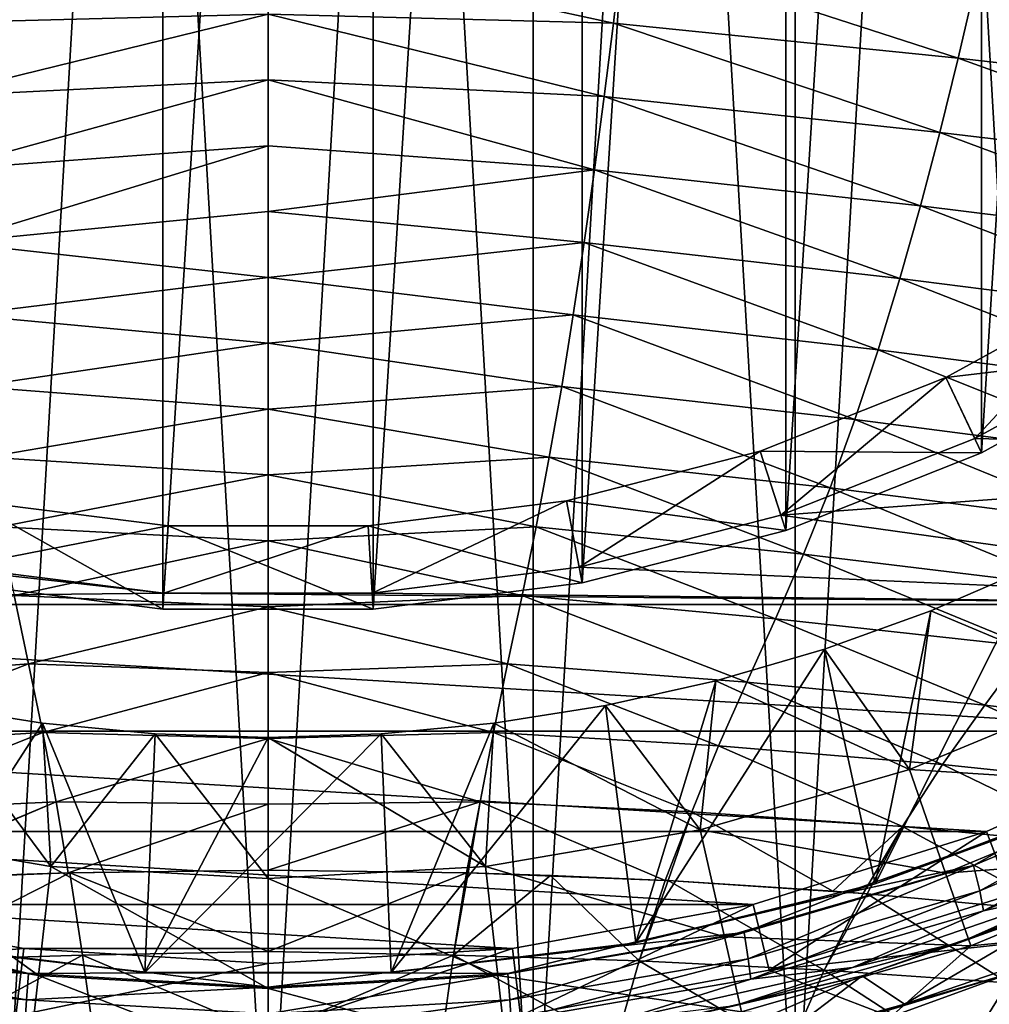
# Model space of a CAD drawing. Header units: metres. Extents: x -24 to 24, y -238 to 25.
# Tile 343 of 477: x -3 to 7, y -21 to -11. Entities that reach past the tile are written whole.
import ezdxf

# ---------------------------------------------------------------- set-up
doc = ezdxf.new("R2010")
doc.units = ezdxf.units.M
doc.layers.add('solid_10441023_001', color=7, linetype='CONTINUOUS')

msp = doc.modelspace()

# ---------------------------------------------------------------- linework, layer by layer
at = {"layer": 'solid_10441023_001'}
for points in [[(-2.747315, 23.540226, 43.900002), (0, -23.700001, 43.900002), (0, 23.700001, 43.900002)], [(-2.747315, -23.540226, -103.199997), (0, 23.700001, -103.199997), (0, -23.700001, -103.199997)], [(-2.747315, -23.540226, -103.199997), (-2.747315, 23.540226, -103.199997), (0, 23.700001, -103.199997)], [(2.747315, -23.540226, 43.900002), (2.747315, 23.540226, 43.900002), (0, 23.700001, 43.900002)], [(0, -23.700001, 43.900002), (2.747315, -23.540226, 43.900002), (0, 23.700001, 43.900002)], [(0, 23.700001, -103.199997), (2.747315, 23.540226, -103.199997), (0, -23.700001, -103.199997)], [(-2.747315, 23.540226, 43.900002), (-2.747315, -23.540226, 43.900002), (0, -23.700001, 43.900002)], [(2.747315, 23.540226, -103.199997), (2.747315, -23.540226, -103.199997), (0, -23.700001, -103.199997)], [(5.462286, -23.061947, 43.900002), (5.462286, 23.061947, 43.900002), (2.747315, 23.540226, 43.900002)], [(2.747315, -23.540226, 43.900002), (5.462286, -23.061947, 43.900002), (2.747315, 23.540226, 43.900002)], [(2.747315, 23.540226, -103.199997), (5.462286, 23.061947, -103.199997), (2.747315, -23.540226, -103.199997)], [(5.462286, 23.061947, -103.199997), (5.462286, -23.061947, -103.199997), (2.747315, -23.540226, -103.199997)], [(8.102736, -22.271858, 43.900002), (8.102736, 22.271858, 43.900002), (5.462286, 23.061947, 43.900002)], [(5.462286, -23.061947, 43.900002), (8.102736, -22.271858, 43.900002), (5.462286, 23.061947, 43.900002)], [(5.462286, 23.061947, -103.199997), (8.102736, 22.271858, -103.199997), (5.462286, -23.061947, -103.199997)], [(8.102736, 22.271858, -103.199997), (8.102736, -22.271858, -103.199997), (5.462286, -23.061947, -103.199997)], [(-1.090354, 17.330648, 56.700001), (-1.090354, -17.330648, 56.700001), (-3.253866, -17.057333, 56.700001)], [(-1.090354, 17.330648, 56.700001), (-3.253866, -17.057333, 56.700001), (-3.253866, 17.057333, 56.700001)], [(1.090354, 17.330648, 56.700001), (1.090354, -17.330648, 56.700001), (-1.090354, -17.330648, 56.700001)], [(1.090354, 17.330648, 56.700001), (-1.090354, -17.330648, 56.700001), (-1.090354, 17.330648, 56.700001)], [(3.253866, 17.057333, 56.700001), (1.090354, -17.330648, 56.700001), (1.090354, 17.330648, 56.700001)], [(3.253866, 17.057333, 56.700001), (3.253866, -17.057333, 56.700001), (1.090354, -17.330648, 56.700001)], [(5.366063, 16.515011, 56.700001), (3.253866, -17.057333, 56.700001), (3.253866, 17.057333, 56.700001)], [(5.366063, 16.515011, 56.700001), (5.366063, -16.515011, 56.700001), (3.253866, -17.057333, 56.700001)], [(7.393632, 15.712238, 56.700001), (5.366063, -16.515011, 56.700001), (5.366063, 16.515011, 56.700001)], [(7.393632, 15.712238, 56.700001), (7.393632, -15.712238, 56.700001), (5.366063, -16.515011, 56.700001)], [(9.3046, 14.661673, 56.700001), (7.393632, -15.712238, 56.700001), (7.393632, 15.712238, 56.700001)], [(9.3046, 14.661673, 56.700001), (9.3046, -14.661673, 56.700001), (7.393632, -15.712238, 56.700001)], [(10.988037, -11.246601, 78.487144), (7.502015, -10.071538, 78.45829), (7.332005, -10.84973, 78.66465)], [(0, -10.483042, 78.802277), (-3.667538, -10.493278, 78.744873), (-3.577866, -11.258615, 78.949303)], [(0, -11.165241, 78.985069), (0, -10.483042, 78.802277), (-3.577866, -11.258615, 78.949303)], [(3.577866, -11.258615, 78.949303), (0, -10.483042, 78.802277), (0, -11.165241, 78.985069)], [(3.577866, -11.258615, 78.949303), (3.667538, -10.493278, 78.744873), (0, -10.483042, 78.802277)], [(7.152293, -11.623672, 78.869774), (3.667538, -10.493278, 78.744873), (3.577866, -11.258615, 78.949303)], [(7.152293, -11.623672, 78.869774), (7.332005, -10.84973, 78.66465), (3.667538, -10.493278, 78.744873)], [(10.718054, -12.030272, 78.692711), (7.332005, -10.84973, 78.66465), (7.152293, -11.623672, 78.869774)], [(10.718054, -12.030272, 78.692711), (10.988037, -11.246601, 78.487144), (7.332005, -10.84973, 78.66465)], [(0, -11.165241, 78.985069), (-3.577866, -11.258615, 78.949303), (-3.483001, -12.021018, 79.153023)], [(0, -11.847441, 79.167862), (0, -11.165241, 78.985069), (-3.483001, -12.021018, 79.153023)], [(3.483001, -12.021018, 79.153023), (0, -11.165241, 78.985069), (0, -11.847441, 79.167862)], [(3.483001, -12.021018, 79.153023), (3.577866, -11.258615, 78.949303), (0, -11.165241, 78.985069)], [(6.962232, -12.391759, 79.073517), (3.577866, -11.258615, 78.949303), (3.483001, -12.021018, 79.153023)], [(6.962232, -12.391759, 79.073517), (7.152293, -11.623672, 78.869774), (3.577866, -11.258615, 78.949303)], [(10.432586, -12.805217, 78.896233), (7.152293, -11.623672, 78.869774), (6.962232, -12.391759, 79.073517)], [(10.432586, -12.805217, 78.896233), (10.718054, -12.030272, 78.692711), (7.152293, -11.623672, 78.869774)], [(0, -11.847441, 79.167862), (-3.483001, -12.021018, 79.153023), (-3.382599, -12.779681, 79.355873)], [(0, -12.52964, 79.350662), (0, -11.847441, 79.167862), (-3.382599, -12.779681, 79.355873)], [(3.382599, -12.779681, 79.355873), (0, -11.847441, 79.167862), (0, -12.52964, 79.350662)], [(3.382599, -12.779681, 79.355873), (3.483001, -12.021018, 79.153023), (0, -11.847441, 79.167862)], [(6.761147, -13.152349, 79.275749), (3.483001, -12.021018, 79.153023), (3.382599, -12.779681, 79.355873)], [(6.761147, -13.152349, 79.275749), (6.962232, -12.391759, 79.073517), (3.483001, -12.021018, 79.153023)], [(10.130626, -13.568928, 79.097664), (6.962232, -12.391759, 79.073517), (6.761147, -13.152349, 79.275749)], [(10.130626, -13.568928, 79.097664), (10.432586, -12.805217, 78.896233), (6.962232, -12.391759, 79.073517)], [(0, -12.52964, 79.350662), (-3.382599, -12.779681, 79.355873), (-3.276214, -13.533653, 79.557701)], [(0, -13.21184, 79.533455), (0, -12.52964, 79.350662), (-3.276214, -13.533653, 79.557701)], [(3.382599, -12.779681, 79.355873), (0, -12.52964, 79.350662), (0, -13.21184, 79.533455)], [(3.276214, -13.533653, 79.557701), (3.382599, -12.779681, 79.355873), (0, -13.21184, 79.533455)], [(6.548149, -13.903498, 79.476288), (3.382599, -12.779681, 79.355873), (3.276214, -13.533653, 79.557701)], [(6.548149, -13.903498, 79.476288), (6.761147, -13.152349, 79.275749), (3.382599, -12.779681, 79.355873)], [(9.810849, -14.318439, 79.296997), (6.761147, -13.152349, 79.275749), (6.548149, -13.903498, 79.476288)], [(9.810849, -14.318439, 79.296997), (10.130626, -13.568928, 79.097664), (6.761147, -13.152349, 79.275749)], [(0, -13.894039, 79.716248), (0, -13.21184, 79.533455), (-3.276214, -13.533653, 79.557701)], [(3.276214, -13.533653, 79.557701), (0, -13.21184, 79.533455), (0, -13.894039, 79.716248)], [(0, -13.894039, 79.716248), (-3.276214, -13.533653, 79.557701), (-3.163104, -14.281584, 79.75827)], [(3.163104, -14.281584, 79.75827), (3.276214, -13.533653, 79.557701), (0, -13.894039, 79.716248)], [(6.321768, -14.642447, 79.674911), (3.276214, -13.533653, 79.557701), (3.163104, -14.281584, 79.75827)], [(6.321768, -14.642447, 79.674911), (6.548149, -13.903498, 79.476288), (3.276214, -13.533653, 79.557701)], [(0, -14.576239, 79.899048), (0, -13.894039, 79.716248), (-3.163104, -14.281584, 79.75827)], [(3.163104, -14.281584, 79.75827), (0, -13.894039, 79.716248), (0, -14.576239, 79.899048)], [(9.471061, -15.049536, 79.494217), (6.548149, -13.903498, 79.476288), (6.321768, -14.642447, 79.674911)], [(9.471061, -15.049536, 79.494217), (9.810849, -14.318439, 79.296997), (6.548149, -13.903498, 79.476288)], [(8.841236, -13.931352, 45.700005), (7.02527, -14.929688, 45.700005), (8.841113, -13.931429, 55.201923)], [(7.323313, -15.563072, 45), (7.02527, -14.929688, 45.700005), (8.841236, -13.931352, 45.700005)], [(7.02527, -14.929688, 45.700005), (7.025413, -14.929621, 55.201923), (8.841113, -13.931429, 55.201923)], [(9.3046, -14.661673, 56.700001), (8.841113, -13.931429, 55.201923), (7.025413, -14.929621, 55.201923)], [(7.323313, -15.563072, 45), (8.841236, -13.931352, 45.700005), (9.21632, -14.522382, 45)], [(0, -14.576239, 79.899048), (-3.163104, -14.281584, 79.75827), (-3.042642, -15.022263, 79.957382)], [(3.042642, -15.022263, 79.957382), (3.163104, -14.281584, 79.75827), (0, -14.576239, 79.899048)], [(6.080756, -15.366727, 79.871414), (3.163104, -14.281584, 79.75827), (3.042642, -15.022263, 79.957382)], [(6.080756, -15.366727, 79.871414), (6.321768, -14.642447, 79.674911), (3.163104, -14.281584, 79.75827)], [(0, -15.258438, 80.081841), (0, -14.576239, 79.899048), (-3.042642, -15.022263, 79.957382)], [(3.042642, -15.022263, 79.957382), (0, -14.576239, 79.899048), (0, -15.258438, 80.081841)], [(7.323313, -15.563072, 45), (9.21632, -14.522382, 45), (13.925648, -15.718657, 45)], [(9.109398, -15.758434, 79.689316), (6.321768, -14.642447, 79.674911), (6.080756, -15.366727, 79.871414)], [(9.109398, -15.758434, 79.689316), (9.471061, -15.049536, 79.494217), (6.321768, -14.642447, 79.674911)], [(7.393632, -15.712238, 56.700001), (9.3046, -14.661673, 56.700001), (7.025413, -14.929621, 55.201923)], [(7.02527, -14.929688, 45.700005), (5.098611, -15.692488, 45.700005), (5.098869, -15.692404, 55.201923)], [(5.314916, -16.358232, 45), (5.098611, -15.692488, 45.700005), (7.02527, -14.929688, 45.700005)], [(7.02527, -14.929688, 45.700005), (5.098869, -15.692404, 55.201923), (7.025413, -14.929621, 55.201923)], [(7.393632, -15.712238, 56.700001), (7.025413, -14.929621, 55.201923), (5.098869, -15.692404, 55.201923)], [(5.314916, -16.358232, 45), (7.02527, -14.929688, 45.700005), (7.323313, -15.563072, 45)], [(0, -15.258438, 80.081841), (-3.042642, -15.022263, 79.957382), (-2.91434, -15.754664, 80.154854)], [(2.91434, -15.754664, 80.154854), (3.042642, -15.022263, 79.957382), (0, -15.258438, 80.081841)], [(5.824146, -16.074244, 80.065628), (3.042642, -15.022263, 79.957382), (2.91434, -15.754664, 80.154854)], [(5.824146, -16.074244, 80.065628), (6.080756, -15.366727, 79.871414), (3.042642, -15.022263, 79.957382)], [(0, -15.940638, 80.264633), (0, -15.258438, 80.081841), (-2.91434, -15.754664, 80.154854)], [(2.91434, -15.754664, 80.154854), (0, -15.258438, 80.081841), (0, -15.940638, 80.264633)], [(8.72442, -16.44194, 79.882301), (6.080756, -15.366727, 79.871414), (5.824146, -16.074244, 80.065628)], [(8.72442, -16.44194, 79.882301), (9.109398, -15.758434, 79.689316), (6.080756, -15.366727, 79.871414)], [(5.314916, -16.358232, 45), (7.323313, -15.563072, 45), (13.925648, -15.718657, 45)], [(5.098611, -15.692488, 45.700005), (3.091645, -16.207767, 45.700005), (3.091866, -16.207726, 55.201923)], [(3.222806, -16.895374, 45), (3.091645, -16.207767, 45.700005), (5.098611, -15.692488, 45.700005)], [(5.098611, -15.692488, 45.700005), (3.091866, -16.207726, 55.201923), (5.098869, -15.692404, 55.201923)], [(5.366063, -16.515011, 56.700001), (5.098869, -15.692404, 55.201923), (3.091866, -16.207726, 55.201923)], [(3.222806, -16.895374, 45), (5.098611, -15.692488, 45.700005), (5.314916, -16.358232, 45)], [(5.366063, -16.515011, 56.700001), (7.393632, -15.712238, 56.700001), (5.098869, -15.692404, 55.201923)], [(-1.079936, -17.166067, 45), (-11.929386, -17.28264, 45), (-13.925648, -15.718657, 45)], [(-3.222803, -16.895374, 45), (-1.079936, -17.166067, 45), (-13.925648, -15.718657, 45)], [(0, -15.940638, 80.264633), (-2.91434, -15.754664, 80.154854), (-2.777292, -16.477259, 80.350418)], [(2.777292, -16.477259, 80.350418), (2.91434, -15.754664, 80.154854), (0, -15.940638, 80.264633)], [(5.550131, -16.761869, 80.257271), (2.91434, -15.754664, 80.154854), (2.777292, -16.477259, 80.350418)], [(5.550131, -16.761869, 80.257271), (5.824146, -16.074244, 80.065628), (2.91434, -15.754664, 80.154854)], [(5.314916, -16.358232, 45), (13.925648, -15.718657, 45), (11.929386, -17.28264, 45)], [(0, -16.622837, 80.447426), (0, -15.940638, 80.264633), (-2.777292, -16.477259, 80.350418)], [(2.777292, -16.477259, 80.350418), (0, -15.940638, 80.264633), (0, -16.622837, 80.447426)], [(8.313421, -17.095272, 80.07312), (5.824146, -16.074244, 80.065628), (5.550131, -16.761869, 80.257271)], [(8.313421, -17.095272, 80.07312), (8.72442, -16.44194, 79.882301), (5.824146, -16.074244, 80.065628)], [(-3.253866, -17.057333, 56.700001), (-1.090354, -17.330648, 56.700001), (-3.091866, -16.207726, 55.201923)], [(-3.222803, -16.895374, 45), (-3.091643, -16.207767, 45.700005), (-1.035986, -16.467445, 45.700005)], [(-3.091643, -16.207767, 45.700005), (-3.091866, -16.207726, 55.201923), (-1.036072, -16.46744, 55.201923)], [(-1.090354, -17.330648, 56.700001), (-1.036072, -16.46744, 55.201923), (-3.091866, -16.207726, 55.201923)], [(-1.035986, -16.467445, 45.700005), (-3.091643, -16.207767, 45.700005), (-1.036072, -16.46744, 55.201923)], [(3.091645, -16.207767, 45.700005), (1.035987, -16.467445, 45.700005), (1.036072, -16.46744, 55.201923)], [(1.079939, -17.166067, 45), (1.035987, -16.467445, 45.700005), (3.091645, -16.207767, 45.700005)], [(3.091645, -16.207767, 45.700005), (1.036072, -16.46744, 55.201923), (3.091866, -16.207726, 55.201923)], [(3.253866, -17.057333, 56.700001), (3.091866, -16.207726, 55.201923), (1.036072, -16.46744, 55.201923)], [(1.079939, -17.166067, 45), (3.091645, -16.207767, 45.700005), (3.222806, -16.895374, 45)], [(3.253866, -17.057333, 56.700001), (5.366063, -16.515011, 56.700001), (3.091866, -16.207726, 55.201923)], [(3.222806, -16.895374, 45), (5.314916, -16.358232, 45), (11.929386, -17.28264, 45)], [(-3.222803, -16.895374, 45), (-1.035986, -16.467445, 45.700005), (-1.079936, -17.166067, 45)], [(0, -16.622837, 80.447426), (-2.777292, -16.477259, 80.350418), (-2.631725, -17.189844, 80.544052)], [(-1.090354, -17.330648, 56.700001), (1.090354, -17.330648, 56.700001), (-1.036072, -16.46744, 55.201923)], [(-1.079936, -17.166067, 45), (-1.035986, -16.467445, 45.700005), (1.035987, -16.467445, 45.700005)], [(-1.079936, -17.166067, 45), (1.035987, -16.467445, 45.700005), (1.079939, -17.166067, 45)], [(-1.035986, -16.467445, 45.700005), (-1.036072, -16.46744, 55.201923), (1.036072, -16.46744, 55.201923)], [(1.090354, -17.330648, 56.700001), (1.036072, -16.46744, 55.201923), (-1.036072, -16.46744, 55.201923)], [(1.035987, -16.467445, 45.700005), (-1.035986, -16.467445, 45.700005), (1.036072, -16.46744, 55.201923)], [(2.631725, -17.189844, 80.544052), (2.777292, -16.477259, 80.350418), (0, -16.622837, 80.447426)], [(1.090354, -17.330648, 56.700001), (3.253866, -17.057333, 56.700001), (1.036072, -16.46744, 55.201923)], [(5.259171, -17.429192, 80.446358), (2.777292, -16.477259, 80.350418), (2.631725, -17.189844, 80.544052)], [(5.259171, -17.429192, 80.446358), (5.550131, -16.761869, 80.257271), (2.777292, -16.477259, 80.350418)], [(0, -17.305037, 80.630226), (0, -16.622837, 80.447426), (-2.631725, -17.189844, 80.544052)], [(2.631725, -17.189844, 80.544052), (0, -16.622837, 80.447426), (0, -17.305037, 80.630226)], [(7.877089, -17.717796, 80.261848), (5.550131, -16.761869, 80.257271), (5.259171, -17.429192, 80.446358)], [(7.877089, -17.717796, 80.261848), (8.313421, -17.095272, 80.07312), (5.550131, -16.761869, 80.257271)], [(1.079939, -17.166067, 45), (3.222806, -16.895374, 45), (11.929386, -17.28264, 45)], [(6.290834, -20.176178, 56.700001), (6.868897, -17.348801, 56.700001), (7.944648, -16.883282, 56.700001)], [(8.6783, -19.270184, 56.700001), (6.290834, -20.176178, 56.700001), (7.944648, -16.883282, 56.700001)], [(7.944648, -16.883282, 56.700001), (6.868897, -17.348801, 56.700001), (8.730672, -18.129427, 53.776043)], [(-1.079936, -17.166067, 45), (11.929386, -17.28264, 45), (-11.929386, -17.28264, 45)], [(-2.482373, -17.897537, 80.736717), (-2.631725, -17.189844, 80.544052), (-4.960734, -18.086662, 80.634018)], [(0, -17.305037, 80.630226), (-2.631725, -17.189844, 80.544052), (-2.482373, -17.897537, 80.736717)], [(-1.079936, -17.166067, 45), (1.079939, -17.166067, 45), (11.929386, -17.28264, 45)], [(2.482373, -17.897537, 80.736717), (2.631725, -17.189844, 80.544052), (0, -17.305037, 80.630226)], [(4.960734, -18.086662, 80.634018), (2.631725, -17.189844, 80.544052), (2.482373, -17.897537, 80.736717)], [(4.960734, -18.086662, 80.634018), (5.259171, -17.429192, 80.446358), (2.631725, -17.189844, 80.544052)], [(9.75918, -18.594576, 45), (-9.75918, -18.594576, 45), (-11.929386, -17.28264, 45)], [(11.929386, -17.28264, 45), (9.75918, -18.594576, 45), (-11.929386, -17.28264, 45)], [(0, -17.987236, 80.813019), (0, -17.305037, 80.630226), (-2.482373, -17.897537, 80.736717)], [(2.482373, -17.897537, 80.736717), (0, -17.305037, 80.630226), (0, -17.987236, 80.813019)], [(7.429616, -18.32552, 80.449005), (5.259171, -17.429192, 80.446358), (4.960734, -18.086662, 80.634018)], [(7.429616, -18.32552, 80.449005), (7.877089, -17.717796, 80.261848), (5.259171, -17.429192, 80.446358)], [(6.868897, -17.348801, 56.700001), (5.765965, -17.74588, 56.700001), (6.645924, -18.992958, 53.776043)], [(6.290834, -20.176178, 56.700001), (5.765965, -17.74588, 56.700001), (6.868897, -17.348801, 56.700001)], [(6.868897, -17.348801, 56.700001), (6.645924, -18.992958, 53.776043), (8.730672, -18.129427, 53.776043)], [(3.811608, -20.787603, 56.700001), (4.640348, -18.072901, 56.700001), (5.765965, -17.74588, 56.700001)], [(6.290834, -20.176178, 56.700001), (3.811608, -20.787603, 56.700001), (5.765965, -17.74588, 56.700001)], [(5.765965, -17.74588, 56.700001), (4.640348, -18.072901, 56.700001), (6.645924, -18.992958, 53.776043)], [(7.429616, -18.32552, 80.449005), (9.887033, -18.613398, 80.190643), (7.877089, -17.717796, 80.261848)], [(-2.482373, -17.897537, 80.736717), (-4.960734, -18.086662, 80.634018), (-4.666978, -18.748028, 80.821747)], [(-2.335308, -18.607069, 80.929672), (-2.482373, -17.897537, 80.736717), (-4.666978, -18.748028, 80.821747)], [(0, -17.987236, 80.813019), (-2.482373, -17.897537, 80.736717), (-2.335308, -18.607069, 80.929672)], [(2.335308, -18.607069, 80.929672), (2.482373, -17.897537, 80.736717), (0, -17.987236, 80.813019)], [(4.666978, -18.748028, 80.821747), (2.482373, -17.897537, 80.736717), (2.335308, -18.607069, 80.929672)], [(4.666978, -18.748028, 80.821747), (4.960734, -18.086662, 80.634018), (2.482373, -17.897537, 80.736717)], [(0, -18.669436, 80.995811), (0, -17.987236, 80.813019), (-2.335308, -18.607069, 80.929672)], [(2.335308, -18.607069, 80.929672), (0, -17.987236, 80.813019), (0, -18.669436, 80.995811)], [(4.640348, -18.072901, 56.700001), (3.496353, -18.328615, 56.700001), (4.477599, -19.617643, 53.776043)], [(3.811608, -20.787603, 56.700001), (3.496353, -18.328615, 56.700001), (4.640348, -18.072901, 56.700001)], [(4.640348, -18.072901, 56.700001), (4.477599, -19.617643, 53.776043), (6.645924, -18.992958, 53.776043)], [(6.989251, -18.939491, 80.635254), (4.960734, -18.086662, 80.634018), (4.666978, -18.748028, 80.821747)], [(6.989251, -18.939491, 80.635254), (7.429616, -18.32552, 80.449005), (4.960734, -18.086662, 80.634018)], [(9.224048, -19.153933, 50.707111), (8.730672, -18.129427, 53.776043), (6.645924, -18.992958, 53.776043)], [(-3.496353, -18.328615, 56.700001), (-4.477599, -19.617643, 53.776043), (-2.252966, -19.995623, 53.776043)], [(-3.811608, -20.787603, 56.700001), (-3.496353, -18.328615, 56.700001), (-2.338615, -18.511982, 56.700001)], [(-2.338615, -18.511982, 56.700001), (-3.496353, -18.328615, 56.700001), (-2.252966, -19.995623, 53.776043)], [(1.276801, -21.095558, 56.700001), (2.338615, -18.511982, 56.700001), (3.496353, -18.328615, 56.700001)], [(3.811608, -20.787603, 56.700001), (1.276801, -21.095558, 56.700001), (3.496353, -18.328615, 56.700001)], [(3.496353, -18.328615, 56.700001), (2.338615, -18.511982, 56.700001), (4.477599, -19.617643, 53.776043)], [(6.989251, -18.939491, 80.635254), (9.299359, -19.180965, 80.376945), (7.429616, -18.32552, 80.449005)], [(7.429616, -18.32552, 80.449005), (9.299359, -19.180965, 80.376945), (9.887033, -18.613398, 80.190643)], [(-1.276801, -21.095558, 56.700001), (-3.811608, -20.787603, 56.700001), (-2.338615, -18.511982, 56.700001)], [(-1.171608, -18.622297, 56.700001), (-2.338615, -18.511982, 56.700001), (-2.252966, -19.995623, 53.776043)], [(-1.276801, -21.095558, 56.700001), (-2.338615, -18.511982, 56.700001), (-1.171608, -18.622297, 56.700001)], [(2.338615, -18.511982, 56.700001), (1.171608, -18.622297, 56.700001), (2.252966, -19.995623, 53.776043)], [(1.276801, -21.095558, 56.700001), (1.171608, -18.622297, 56.700001), (2.338615, -18.511982, 56.700001)], [(2.338615, -18.511982, 56.700001), (2.252966, -19.995623, 53.776043), (4.477599, -19.617643, 53.776043)], [(7.446742, -19.635319, 45), (-7.446742, -19.635319, 45), (-9.75918, -18.594576, 45)], [(9.75918, -18.594576, 45), (7.446742, -19.635319, 45), (-9.75918, -18.594576, 45)], [(-2.335308, -18.607069, 80.929672), (-4.666978, -18.748028, 80.821747), (-4.391183, -19.428452, 81.011154)], [(-2.197156, -19.325859, 81.124298), (-2.335308, -18.607069, 80.929672), (-4.391183, -19.428452, 81.011154)], [(0, -18.669436, 80.995811), (-2.335308, -18.607069, 80.929672), (-2.197156, -19.325859, 81.124298)], [(-1.171608, -18.622297, 56.700001), (-2.252966, -19.995623, 53.776043), (0, -20.122147, 53.776043)], [(-1.276801, -21.095558, 56.700001), (-1.171608, -18.622297, 56.700001), (0, -18.659115, 56.700001)], [(-1.276801, -21.095558, 56.700001), (0, -18.659115, 56.700001), (1.171608, -18.622297, 56.700001)], [(1.276801, -21.095558, 56.700001), (-1.276801, -21.095558, 56.700001), (1.171608, -18.622297, 56.700001)], [(0, -18.659115, 56.700001), (-1.171608, -18.622297, 56.700001), (0, -20.122147, 53.776043)], [(2.197156, -19.325859, 81.124298), (2.335308, -18.607069, 80.929672), (0, -18.669436, 80.995811)], [(1.171608, -18.622297, 56.700001), (0, -18.659115, 56.700001), (2.252966, -19.995623, 53.776043)], [(0, -18.659115, 56.700001), (0, -20.122147, 53.776043), (2.252966, -19.995623, 53.776043)], [(4.391183, -19.428452, 81.011154), (2.335308, -18.607069, 80.929672), (2.197156, -19.325859, 81.124298)], [(4.391183, -19.428452, 81.011154), (4.666978, -18.748028, 80.821747), (2.335308, -18.607069, 80.929672)], [(9.75918, -18.594576, 45), (7.694966, -20.289829, 44.299999), (7.446742, -19.635319, 45)], [(0, -19.351635, 81.178604), (0, -18.669436, 80.995811), (-2.197156, -19.325859, 81.124298)], [(2.197156, -19.325859, 81.124298), (0, -18.669436, 80.995811), (0, -19.351635, 81.178604)], [(6.575944, -19.582926, 80.82132), (4.666978, -18.748028, 80.821747), (4.391183, -19.428452, 81.011154)], [(6.575944, -19.582926, 80.82132), (6.989251, -18.939491, 80.635254), (4.666978, -18.748028, 80.821747)], [(6.575944, -19.582926, 80.82132), (8.747757, -19.789064, 80.55883), (6.989251, -18.939491, 80.635254)], [(6.989251, -18.939491, 80.635254), (8.747757, -19.789064, 80.55883), (9.299359, -19.180965, 80.376945)], [(7.021489, -20.066261, 50.707111), (6.645924, -18.992958, 53.776043), (4.477599, -19.617643, 53.776043)], [(9.224048, -19.153933, 50.707111), (6.645924, -18.992958, 53.776043), (7.021489, -20.066261, 50.707111)], [(8.24168, -19.460922, 76.503609), (9.589169, -19.025141, 76.203018), (7.311375, -19.984457, 76.460068)], [(7.375163, -20.249413, 76.140259), (7.311375, -19.984457, 76.460068), (9.589169, -19.025141, 76.203018)], [(9.672612, -19.28182, 75.880989), (7.375163, -20.249413, 76.140259), (9.589169, -19.025141, 76.203018)], [(9.224048, -19.153933, 50.707111), (7.021489, -20.066261, 50.707111), (9.569438, -19.871143, 47.532578)], [(8.6783, -19.270184, 56.700001), (8.24168, -19.460922, 76.503609), (6.290834, -20.176178, 56.700001)], [(-2.197156, -19.325859, 81.124298), (-4.391183, -19.428452, 81.011154), (-4.145927, -20.142761, 81.203903)], [(-2.197156, -19.325859, 81.124298), (-4.145927, -20.142761, 81.203903), (-4.11571, -20.141182, 81.206184)], [(-2.197156, -19.325859, 81.124298), (-4.11571, -20.141182, 81.206184), (-2.072837, -20.061235, 81.322044)], [(0, -19.351635, 81.178604), (-2.197156, -19.325859, 81.124298), (-2.072837, -20.061235, 81.322044)], [(0, -19.351635, 81.178604), (-2.072837, -20.061235, 81.322044), (0, -20.033834, 81.361404)], [(2.197156, -19.325859, 81.124298), (0, -19.351635, 81.178604), (0, -20.033834, 81.361404)], [(2.054562, -20.060759, 81.322731), (2.197156, -19.325859, 81.124298), (0, -20.033834, 81.361404)], [(2.054562, -20.060759, 81.322731), (2.072837, -20.061235, 81.322044), (2.197156, -19.325859, 81.124298)], [(4.11571, -20.141182, 81.206184), (2.197156, -19.325859, 81.124298), (2.072837, -20.061235, 81.322044)], [(4.11571, -20.141182, 81.206184), (4.391183, -19.428452, 81.011154), (2.197156, -19.325859, 81.124298)], [(7.415483, -20.456881, 75.788864), (7.375163, -20.249413, 76.140259), (9.672612, -19.28182, 75.880989)], [(9.725357, -19.484056, 75.528198), (7.415483, -20.456881, 75.788864), (9.672612, -19.28182, 75.880989)], [(4.11571, -20.141182, 81.206184), (4.145927, -20.142761, 81.203903), (4.391183, -19.428452, 81.011154)], [(5.852869, -20.251116, 81.047386), (4.391183, -19.428452, 81.011154), (4.145927, -20.142761, 81.203903)], [(6.575944, -19.582926, 80.82132), (4.391183, -19.428452, 81.011154), (5.852869, -20.251116, 81.047386)], [(5.960382, -20.276258, 76.697113), (8.24168, -19.460922, 76.503609), (7.311375, -19.984457, 76.460068)], [(6.290834, -20.176178, 56.700001), (8.24168, -19.460922, 76.503609), (5.960382, -20.276258, 76.697113)], [(6.167646, -20.275223, 81.012642), (6.575944, -19.582926, 80.82132), (5.852869, -20.251116, 81.047386)], [(6.167646, -20.275223, 81.012642), (6.209678, -20.27854, 81.007866), (6.575944, -19.582926, 80.82132)], [(8.205568, -20.462954, 80.742996), (6.575944, -19.582926, 80.82132), (6.209678, -20.27854, 81.007866)], [(8.205568, -20.462954, 80.742996), (8.747757, -19.789064, 80.55883), (6.575944, -19.582926, 80.82132)], [(8.367023, -20.247366, 75.327057), (7.415483, -20.456881, 75.788864), (9.725357, -19.484056, 75.528198)], [(5.025676, -20.389757, 45), (-5.025676, -20.389757, 45), (-7.446742, -19.635319, 45)], [(7.446742, -19.635319, 45), (5.025676, -20.389757, 45), (-7.446742, -19.635319, 45)], [(-2.380282, -21.125587, 50.707111), (-4.477599, -19.617643, 53.776043), (-4.73063, -20.726248, 50.707111)], [(-2.380282, -21.125587, 50.707111), (-2.252966, -19.995623, 53.776043), (-4.477599, -19.617643, 53.776043)], [(4.73063, -20.726248, 50.707111), (4.477599, -19.617643, 53.776043), (2.252966, -19.995623, 53.776043)], [(7.021489, -20.066261, 50.707111), (4.477599, -19.617643, 53.776043), (4.73063, -20.726248, 50.707111)], [(7.446742, -19.635319, 45), (5.193199, -21.069416, 44.299999), (5.025676, -20.389757, 45)], [(7.446742, -19.635319, 45), (7.694966, -20.289829, 44.299999), (5.193199, -21.069416, 44.299999)], [(7.021489, -20.066261, 50.707111), (7.284406, -20.817635, 47.532578), (9.569438, -19.871143, 47.532578)], [(9.412107, -19.876041, 74.838219), (8.514487, -20.298851, 74.64225), (7.168085, -20.782923, 75.081215)], [(9.412107, -19.876041, 74.838219), (7.168085, -20.782923, 75.081215), (8.367023, -20.247366, 75.327057)], [(9.569438, -19.871143, 47.532578), (7.284406, -20.817635, 47.532578), (8.911866, -20.659832, 44.299999)], [(5.960382, -20.276258, 76.697113), (7.311375, -19.984457, 76.460068), (4.932126, -20.681412, 76.646812)], [(4.97524, -20.952423, 76.328629), (4.932126, -20.681412, 76.646812), (7.311375, -19.984457, 76.460068)], [(7.375163, -20.249413, 76.140259), (4.97524, -20.952423, 76.328629), (7.311375, -19.984457, 76.460068)], [(-2.92777, -20.088261, 81.28286), (-2.072837, -20.061235, 81.322044), (-4.11571, -20.141182, 81.206184)], [(-3.8471, -20.973116, 81.42897), (-1.921976, -20.915571, 81.551682), (-2.054562, -20.060759, 81.322731)], [(-2.92777, -20.088261, 81.28286), (-3.8471, -20.973116, 81.42897), (-2.054562, -20.060759, 81.322731)], [(-2.92777, -20.088261, 81.28286), (-2.054562, -20.060759, 81.322731), (-2.072837, -20.061235, 81.322044)], [(0, -21.25926, 50.707111), (-2.252966, -19.995623, 53.776043), (-2.380282, -21.125587, 50.707111)], [(0, -21.25926, 50.707111), (0, -20.122147, 53.776043), (-2.252966, -19.995623, 53.776043)], [(-2.072837, -20.061235, 81.322044), (-2.054562, -20.060759, 81.322731), (0, -20.033834, 81.361404)], [(-2.054562, -20.060759, 81.322731), (0, -20.876383, 81.587166), (0, -20.033834, 81.361404)], [(-2.054562, -20.060759, 81.322731), (-1.921976, -20.915571, 81.551682), (0, -20.876383, 81.587166)], [(2.380282, -21.125587, 50.707111), (2.252966, -19.995623, 53.776043), (0, -20.122147, 53.776043)], [(2.054562, -20.060759, 81.322731), (0, -20.033834, 81.361404), (0, -20.876383, 81.587166)], [(1.921976, -20.915571, 81.551682), (2.054562, -20.060759, 81.322731), (0, -20.876383, 81.587166)], [(1.921976, -20.915571, 81.551682), (2.072837, -20.061235, 81.322044), (2.054562, -20.060759, 81.322731)], [(1.921976, -20.915571, 81.551682), (2.92777, -20.088261, 81.28286), (2.072837, -20.061235, 81.322044)], [(3.8471, -20.973116, 81.42897), (2.92777, -20.088261, 81.28286), (1.921976, -20.915571, 81.551682)], [(4.11571, -20.141182, 81.206184), (2.072837, -20.061235, 81.322044), (2.92777, -20.088261, 81.28286)], [(4.73063, -20.726248, 50.707111), (2.252966, -19.995623, 53.776043), (2.380282, -21.125587, 50.707111)], [(3.8471, -20.973116, 81.42897), (4.11571, -20.141182, 81.206184), (2.92777, -20.088261, 81.28286)], [(7.021489, -20.066261, 50.707111), (4.73063, -20.726248, 50.707111), (7.284406, -20.817635, 47.532578)], [(2.380282, -21.125587, 50.707111), (0, -20.122147, 53.776043), (0, -21.25926, 50.707111)], [(6.290834, -20.176178, 56.700001), (5.960382, -20.276258, 76.697113), (3.811608, -20.787603, 56.700001)], [(3.8471, -20.973116, 81.42897), (4.145927, -20.142761, 81.203903), (4.11571, -20.141182, 81.206184)], [(5.763086, -21.068861, 81.225189), (4.145927, -20.142761, 81.203903), (3.8471, -20.973116, 81.42897)], [(6.167646, -20.275223, 81.012642), (5.852869, -20.251116, 81.047386), (4.145927, -20.142761, 81.203903)], [(5.763086, -21.068861, 81.225189), (6.167646, -20.275223, 81.012642), (4.145927, -20.142761, 81.203903)], [(3.605506, -20.824341, 76.827049), (5.960382, -20.276258, 76.697113), (4.932126, -20.681412, 76.646812)], [(3.811608, -20.787603, 56.700001), (5.960382, -20.276258, 76.697113), (3.605506, -20.824341, 76.827049)], [(5.002493, -21.163719, 75.978264), (4.97524, -20.952423, 76.328629), (7.375163, -20.249413, 76.140259)], [(7.415483, -20.456881, 75.788864), (5.002493, -21.163719, 75.978264), (7.375163, -20.249413, 76.140259)], [(5.193199, -21.069416, 44.299999), (7.694966, -20.289829, 44.299999), (8.911866, -20.659832, 44.299999)], [(5.763086, -21.068861, 81.225189), (6.209678, -20.27854, 81.007866), (6.167646, -20.275223, 81.012642)], [(5.763086, -21.068861, 81.225189), (7.665195, -21.202879, 80.941185), (6.209678, -20.27854, 81.007866)], [(8.367023, -20.247366, 75.327057), (6.056732, -21.0434, 75.540352), (7.415483, -20.456881, 75.788864)], [(7.168085, -20.782923, 75.081215), (6.056732, -21.0434, 75.540352), (8.367023, -20.247366, 75.327057)], [(7.665195, -21.202879, 80.941185), (8.205568, -20.462954, 80.742996), (6.209678, -20.27854, 81.007866)], [(-2.531323, -20.846874, 45), (-5.193199, -21.069416, 44.299999), (-5.025676, -20.389757, 45)], [(2.531323, -20.846874, 45), (-2.531323, -20.846874, 45), (-5.025676, -20.389757, 45)], [(5.025676, -20.389757, 45), (2.531323, -20.846874, 45), (-5.025676, -20.389757, 45)], [(5.025676, -20.389757, 45), (2.6157, -21.541771, 44.299999), (2.531323, -20.846874, 45)], [(5.025676, -20.389757, 45), (5.193199, -21.069416, 44.299999), (2.6157, -21.541771, 44.299999)], [(6.155498, -21.130499, 74.839691), (8.514487, -20.298851, 74.64225), (6.594012, -21.422667, 51.595924)], [(7.168085, -20.782923, 75.081215), (8.514487, -20.298851, 74.64225), (6.155498, -21.130499, 74.839691)], [(8.514487, -20.298851, 74.64225), (7.860868, -20.990913, 51.595924), (6.594012, -21.422667, 51.595924)], [(6.056732, -21.0434, 75.540352), (5.002493, -21.163719, 75.978264), (7.415483, -20.456881, 75.788864)], [(-4.974477, -20.952597, 76.328674), (-4.931369, -20.681585, 76.646858), (-2.482992, -21.104488, 76.760178)], [(-3.605318, -20.824373, 76.827065), (-2.482992, -21.104488, 76.760178), (-4.931369, -20.681585, 76.646858)], [(3.605506, -20.824341, 76.827049), (4.932126, -20.681412, 76.646812), (2.483766, -21.104406, 76.760155)], [(2.505504, -21.379108, 76.442955), (2.483766, -21.104406, 76.760155), (4.932126, -20.681412, 76.646812)], [(4.97524, -20.952423, 76.328629), (2.505504, -21.379108, 76.442955), (4.932126, -20.681412, 76.646812)], [(5.193199, -21.069416, 44.299999), (8.911866, -20.659832, 44.299999), (6.453094, -21.554758, 44.299999)], [(7.284406, -20.817635, 47.532578), (6.453094, -21.554758, 44.299999), (8.911866, -20.659832, 44.299999)], [(-4.73063, -20.726248, 50.707111), (-4.907767, -21.502333, 47.532578), (-2.469411, -21.916626, 47.532578)], [(-2.380282, -21.125587, 50.707111), (-4.73063, -20.726248, 50.707111), (-2.469411, -21.916626, 47.532578)], [(-1.276801, -21.095558, 56.700001), (-3.605318, -20.824373, 76.827065), (-3.811608, -20.787603, 56.700001)], [(3.811608, -20.787603, 56.700001), (3.605506, -20.824341, 76.827049), (1.276801, -21.095558, 56.700001)], [(4.73063, -20.726248, 50.707111), (2.380282, -21.125587, 50.707111), (4.907767, -21.502333, 47.532578)], [(4.73063, -20.726248, 50.707111), (4.907767, -21.502333, 47.532578), (7.284406, -20.817635, 47.532578)], [(7.168085, -20.782923, 75.081215), (6.155498, -21.130499, 74.839691), (4.831389, -21.441048, 75.257561)], [(7.168085, -20.782923, 75.081215), (4.831389, -21.441048, 75.257561), (6.056732, -21.0434, 75.540352)], [(-2.531323, -20.846874, 45), (-2.6157, -21.541771, 44.299999), (-5.193199, -21.069416, 44.299999)], [(-3.605318, -20.824373, 76.827065), (-1.206867, -21.099674, 76.892296), (-2.482992, -21.104488, 76.760178)], [(-1.276801, -21.095558, 56.700001), (-1.206867, -21.099674, 76.892296), (-3.605318, -20.824373, 76.827065)], [(0, -20.999996, 45), (-2.6157, -21.541771, 44.299999), (-2.531323, -20.846874, 45)], [(2.531323, -20.846874, 45), (0, -20.999996, 45), (-2.531323, -20.846874, 45)], [(-1.921976, -20.915571, 81.551682), (0, -21.730236, 81.815948), (0, -20.876383, 81.587166)], [(2.531323, -20.846874, 45), (2.6157, -21.541771, 44.299999), (0, -21.699997, 44.299999)], [(2.531323, -20.846874, 45), (0, -21.699997, 44.299999), (0, -20.999996, 45)], [(1.921976, -20.915571, 81.551682), (0, -20.876383, 81.587166), (0, -21.730236, 81.815948)], [(1.206636, -21.099688, 76.892296), (3.605506, -20.824341, 76.827049), (2.483766, -21.104406, 76.760155)], [(1.276801, -21.095558, 56.700001), (3.605506, -20.824341, 76.827049), (1.206636, -21.099688, 76.892296)], [(7.284406, -20.817635, 47.532578), (4.907767, -21.502333, 47.532578), (6.453094, -21.554758, 44.299999)], [(-5.001726, -21.163895, 75.97831), (-4.974477, -20.952597, 76.328674), (-2.504724, -21.379192, 76.442978)], [(-2.504724, -21.379192, 76.442978), (-4.974477, -20.952597, 76.328674), (-2.482992, -21.104488, 76.760178)], [(-3.8471, -20.973116, 81.42897), (-3.605401, -21.821508, 81.656212), (-1.921976, -20.915571, 81.551682)], [(-3.605401, -21.821508, 81.656212), (-1.801429, -21.779924, 81.783257), (-1.921976, -20.915571, 81.551682)], [(0, -20.999996, 45), (0, -21.699997, 44.299999), (-2.6157, -21.541771, 44.299999)], [(-1.921976, -20.915571, 81.551682), (-1.801429, -21.779924, 81.783257), (0, -21.730236, 81.815948)], [(1.801429, -21.779924, 81.783257), (1.921976, -20.915571, 81.551682), (0, -21.730236, 81.815948)], [(3.605401, -21.821508, 81.656212), (1.921976, -20.915571, 81.551682), (1.801429, -21.779924, 81.783257)], [(3.605401, -21.821508, 81.656212), (3.8471, -20.973116, 81.42897), (1.921976, -20.915571, 81.551682)], [(2.519246, -21.592737, 76.093216), (2.505504, -21.379108, 76.442955), (4.97524, -20.952423, 76.328629)], [(5.002493, -21.163719, 75.978264), (2.519246, -21.592737, 76.093216), (4.97524, -20.952423, 76.328629)], [(5.399988, -21.89061, 81.445221), (3.8471, -20.973116, 81.42897), (3.605401, -21.821508, 81.656212)], [(5.399988, -21.89061, 81.445221), (5.763086, -21.068861, 81.225189), (3.8471, -20.973116, 81.42897)], [(6.594012, -21.422667, 51.595924), (7.860868, -20.990913, 51.595924), (7.746046, -21.087847, 51.180927)], [(-2.504724, -21.379192, 76.442978), (-2.482992, -21.104488, 76.760178), (0.00039, -21.246243, 76.798157)], [(-1.206867, -21.099674, 76.892296), (0.00039, -21.246243, 76.798157), (-2.482992, -21.104488, 76.760178)], [(1.276801, -21.095558, 56.700001), (-1.206867, -21.099674, 76.892296), (-1.276801, -21.095558, 56.700001)], [(1.276801, -21.095558, 56.700001), (1.206636, -21.099688, 76.892296), (-1.206867, -21.099674, 76.892296)], [(-1.206867, -21.099674, 76.892296), (1.206636, -21.099688, 76.892296), (0.00039, -21.246243, 76.798157)], [(1.206636, -21.099688, 76.892296), (2.483766, -21.104406, 76.760155), (0.00039, -21.246243, 76.798157)], [(0.000393, -21.522186, 76.481293), (0.00039, -21.246243, 76.798157), (2.483766, -21.104406, 76.760155)], [(2.505504, -21.379108, 76.442955), (0.000393, -21.522186, 76.481293), (2.483766, -21.104406, 76.760155)], [(2.6157, -21.541771, 44.299999), (5.193199, -21.069416, 44.299999), (6.453094, -21.554758, 44.299999)], [(6.056732, -21.0434, 75.540352), (3.666553, -21.581291, 75.684479), (5.002493, -21.163719, 75.978264)], [(4.831389, -21.441048, 75.257561), (3.666553, -21.581291, 75.684479), (6.056732, -21.0434, 75.540352)], [(5.230785, -21.848053, 51.180927), (7.746046, -21.087847, 51.180927), (7.843497, -22.114449, 46.855011)], [(6.594012, -21.422667, 51.595924), (7.746046, -21.087847, 51.180927), (5.230785, -21.848053, 51.180927)], [(5.399988, -21.89061, 81.445221), (7.180367, -21.987255, 81.151176), (5.763086, -21.068861, 81.225189)], [(5.763086, -21.068861, 81.225189), (7.180367, -21.987255, 81.151176), (7.665195, -21.202879, 80.941185)], [(-2.518461, -21.592823, 76.093239), (-5.001726, -21.163895, 75.97831), (-2.504724, -21.379192, 76.442978)], [(-3.666581, -21.581291, 75.684479), (-5.001726, -21.163895, 75.97831), (-2.518461, -21.592823, 76.093239)], [(-2.380282, -21.125587, 50.707111), (-2.469411, -21.916626, 47.532578), (0, -22.055305, 47.532578)], [(0, -21.25926, 50.707111), (-2.380282, -21.125587, 50.707111), (0, -22.055305, 47.532578)], [(2.380282, -21.125587, 50.707111), (0, -21.25926, 50.707111), (2.469411, -21.916626, 47.532578)], [(2.380282, -21.125587, 50.707111), (2.469411, -21.916626, 47.532578), (4.907767, -21.502333, 47.532578)], [(3.666553, -21.581291, 75.684479), (2.519246, -21.592737, 76.093216), (5.002493, -21.163719, 75.978264)], [(3.72254, -21.689373, 74.972359), (6.155498, -21.130499, 74.839691), (3.994368, -22.055763, 51.595924)], [(4.831389, -21.441048, 75.257561), (6.155498, -21.130499, 74.839691), (3.72254, -21.689373, 74.972359)], [(6.155498, -21.130499, 74.839691), (5.303645, -21.77804, 51.595924), (3.994368, -22.055763, 51.595924)], [(6.155498, -21.130499, 74.839691), (6.594012, -21.422667, 51.595924), (5.303645, -21.77804, 51.595924)], [(8.18472, -21.566587, 80.888794), (7.665195, -21.202879, 80.941185), (7.180367, -21.987255, 81.151176)], [(0.000393, -21.522186, 76.481293), (-2.504724, -21.379192, 76.442978), (0.00039, -21.246243, 76.798157)], [(0, -21.25926, 50.707111), (0, -22.055305, 47.532578), (2.469411, -21.916626, 47.532578)], [(-2.518461, -21.592823, 76.093239), (-2.504724, -21.379192, 76.442978), (0.000393, -21.522186, 76.481293)], [(0.000395, -21.736601, 76.131767), (0.000393, -21.522186, 76.481293), (2.505504, -21.379108, 76.442955)], [(2.519246, -21.592737, 76.093216), (0.000395, -21.736601, 76.131767), (2.505504, -21.379108, 76.442955)], [(5.303645, -21.77804, 51.595924), (6.594012, -21.422667, 51.595924), (5.230785, -21.848053, 51.180927)]]:
    msp.add_3dface(points, dxfattribs=at)

doc.saveas('drawing.dxf')
